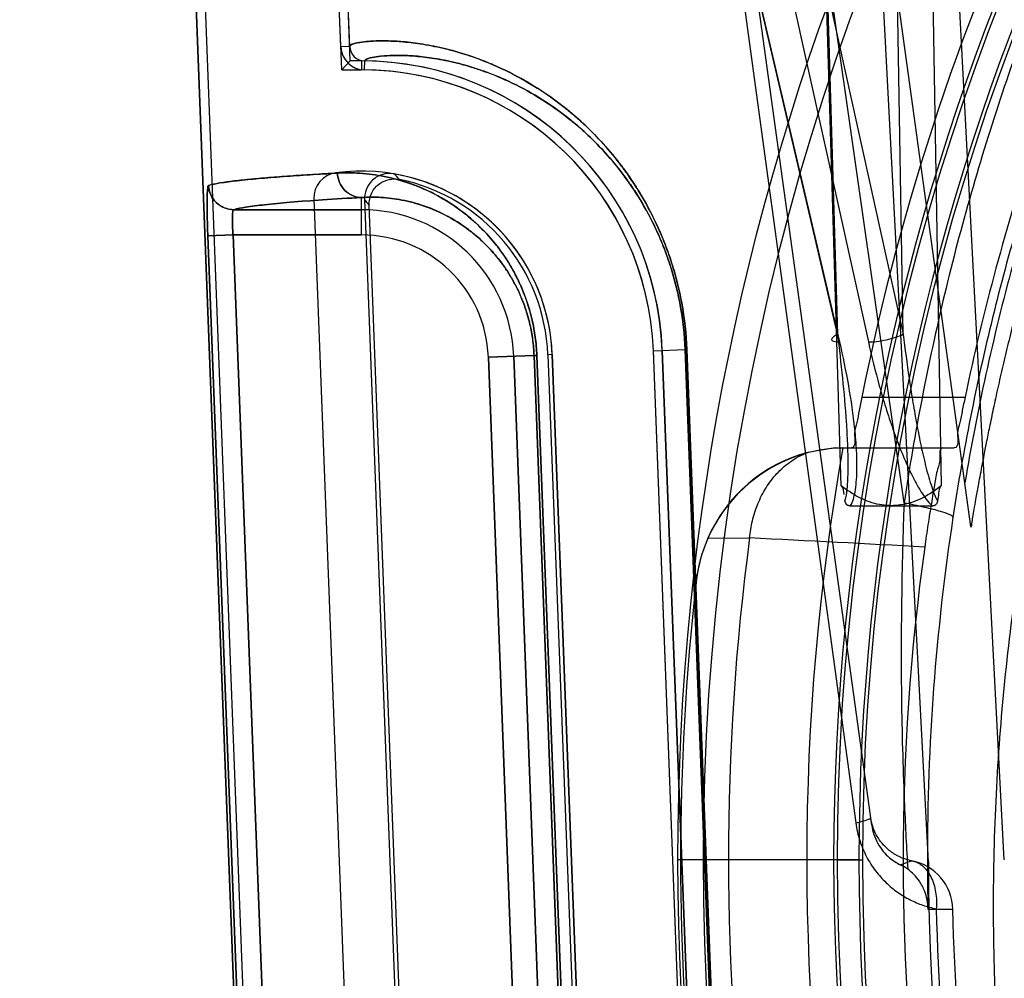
# Model space of a CAD drawing. Header units: millimetres. Extents: x 0 to 297, y 0 to 210.
# Tile 456 of 499: x 242.116 to 242.252, y 159.595 to 159.728. Entities that reach past the tile are written whole.
import ezdxf

# ---------------------------------------------------------------- set-up
doc = ezdxf.new("R2010")
doc.units = ezdxf.units.MM
doc.header["$LTSCALE"] = 16.335
doc.layers.get('0').update_dxf_attribs({"linetype": 'CONTINUOUS'})
for name, color, linetype in [('AXES_REF', 7, 'CONTINUOUS'), ('INTFCLR_1', 7, 'CONTINUOUS'), ('INTFCLR_144815', 7, 'CONTINUOUS'), ('INTFCLR_72935', 7, 'CONTINUOUS')]:
    doc.layers.add(name, color=color, linetype=linetype)

msp = doc.modelspace()

# ---------------------------------------------------------------- linework, layer by layer
at = {"color": 7, "linetype": 'Continuous'}
for radius in [6.787079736, 6.7865, 6.743039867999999]:
    msp.add_circle((241.4889109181, 154.7114647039), radius, dxfattribs=at)
for radius, start, end in [(6.72, 278.2771290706, 261.7228709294), (6.874, 113.0826918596, 346.8308908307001)]:
    msp.add_arc((241.4889109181, 154.7114647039), radius, start, end, dxfattribs=at)
at = {"layer": 'AXES_REF', "color": 9, "linetype": 'Continuous'}
msp.add_arc((241.4889109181, 154.7114647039), 6.191158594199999, 94.4118118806, 85.5881881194, dxfattribs=at)
at = {"layer": 'INTFCLR_1', "color": 6, "linetype": 'Continuous'}
for p, q in [((242.1603044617, 159.723958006), (242.1504300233, 159.9824114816)), ((242.1615378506, 159.7240051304), (242.1516626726, 159.9824779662)), ((242.1306904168, 159.9813507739), (242.1670202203, 159.0304547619)), ((242.1319230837, 159.9814167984), (242.1682545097, 159.0304783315)), ((242.1565739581, 159.7029082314), (242.1647329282, 159.4893554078)), ((242.1895581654, 159.6813587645), (242.1959767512, 159.5133587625)), ((242.2099665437, 159.513893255), (242.2035479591, 159.681893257)), ((242.2112008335, 159.5139168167), (242.2047822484, 159.6819168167))]:
    msp.add_line(p, q, dxfattribs=at)
at = {"layer": 'INTFCLR_1', "color": 9, "linetype": 'Continuous'}
for p, q in [((242.1615378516, 159.7240051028), (242.1603044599, 159.723958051)), ((242.1636010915, 159.7207508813), (242.1636142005, 159.7219851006)), ((242.1631750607, 159.6979113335), (242.1631750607, 159.7031057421)), ((242.1631750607, 159.7014108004), (242.1454829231, 159.7014108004)), ((242.1419031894, 159.6977777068), (242.1453974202, 159.6979113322)), ((242.1419031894, 159.6977777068), (242.1496710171, 159.4946565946)), ((242.1453974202, 159.6979113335), (242.1631750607, 159.6979113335)), ((242.1453974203, 159.6979113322), (242.1531651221, 159.4947902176)), ((242.2035479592, 159.6818932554), (242.2079382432, 159.68206099)), ((242.2079382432, 159.68206099), (242.2143280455, 159.5140598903)), ((242.2079382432, 159.68206099), (242.2081802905, 159.6820609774)), ((242.2145740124, 159.5140598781), (242.2081802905, 159.6820609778)), ((242.1807228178, 159.6810212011), (242.1870370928, 159.6812624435)), ((242.1871414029, 159.5130212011), (242.1807228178, 159.6810212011)), ((242.1906383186, 159.5131548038), (242.1842197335, 159.6811548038)), ((242.1870370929, 159.6812624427), (242.1934275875, 159.5132613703)), ((242.187421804, 159.6812624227), (242.1870370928, 159.6812624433)), ((242.1938182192, 159.5132613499), (242.1874218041, 159.6812624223))]:
    msp.add_line(p, q, dxfattribs=at)
at = {"layer": 'INTFCLR_1', "color": 6, "linetype": 'Continuous'}
for centre, radius, start, end in [((242.163636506, 159.724085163), 0.0033344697, 182.185453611, 269.3914573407), ((242.163636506, 159.724085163), 0.0021001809, 182.1846802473, 269.3914656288), ((242.1631750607, 159.6803507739), 0.0416366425, 2.1879705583, 89.39575729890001), ((242.1631750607, 159.6803507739), 0.0404023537, 2.1879728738, 89.39582255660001), ((242.1600714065, 159.7030418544), 0.0035, 97.78850620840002, 182.1879698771), ((242.1631750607, 159.6803507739), 0.0264023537, 2.1879704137, 97.78850629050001)]:
    msp.add_arc(centre, radius, start, end, dxfattribs=at)
at = {"layer": 'INTFCLR_1', "color": 9, "linetype": 'Continuous'}
for radius, start, end in [(0.0210600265, 2.1879705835, 89.99999998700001), (0.0175605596, 2.1879702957, 89.99999993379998)]:
    msp.add_arc((242.1631750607, 159.6803507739), radius, start, end, dxfattribs=at)
for points, knots in [([(242.6837281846, 159.8825744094), (242.6814724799, 159.8836726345), (242.6769168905, 159.8858203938), (242.6676754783, 159.8898961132), (242.6511399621, 159.8964507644), (242.6316023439, 159.9025131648), (242.614089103, 159.9064965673), (242.6051706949, 159.9081617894), (242.600018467, 159.9090191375), (242.5871179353, 159.9109913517), (242.565022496, 159.9130421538), (242.5389148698, 159.9127129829), (242.522036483, 159.9111657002), (242.5142437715, 159.9101915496), (242.5090545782, 159.9094730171), (242.4950060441, 159.9072438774), (242.4724698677, 159.9021481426), (242.4506577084, 159.8947930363), (242.4377546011, 159.8895081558), (242.4331130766, 159.8875033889), (242.4262432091, 159.8844325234), (242.4117897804, 159.8774211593), (242.3906153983, 159.8651419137), (242.370889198, 159.8509934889), (242.3588601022, 159.8409913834), (242.3534639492, 159.8362274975), (242.3499104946, 159.8330147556), (242.3403925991, 159.82409838), (242.3257614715, 159.8086951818), (242.3082674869, 159.7864970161), (242.2954321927, 159.7667263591), (242.2873841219, 159.7522365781), (242.2830280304, 159.7437097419), (242.2767293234, 159.7306373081), (242.2683413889, 159.7102580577), (242.2611346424, 159.6866261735), (242.2575205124, 159.6707686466), (242.2560474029, 159.6632535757), (242.2551147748, 159.6581626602), (242.252794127, 159.6440124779), (242.2509583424, 159.6257197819), (242.2505048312, 159.6072900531), (242.2506311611, 159.597965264), (242.2508071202, 159.59260188), (242.2514141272, 159.5793143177), (242.2531846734, 159.5621629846), (242.2564727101, 159.5439745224), (242.25844324, 159.5350157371), (242.2596626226, 159.5299299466), (242.2615698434, 159.5223930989), (242.2647465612, 159.5112989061), (242.2712461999, 159.4921982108), (242.2790251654, 159.4738105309), (242.2869007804, 159.4583829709), (242.2916740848, 159.4498024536), (242.2990481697, 159.4372566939), (242.311124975, 159.4192214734), (242.3293721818, 159.3968286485), (242.3445702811, 159.3813967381), (242.3553251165, 159.3717001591), (242.3626961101, 159.3653675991), (242.3760320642, 159.354719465), (242.3963310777, 159.340790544), (242.4136392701, 159.3312626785), (242.4225820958, 159.3269042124)], [0, 0, 0, 0, 0.0078493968, 0.0157556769, 0.0315973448, 0.06348082, 0.0796255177, 0.0877696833, 0.09186257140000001, 0.09596636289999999, 0.128600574, 0.1611442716, 0.177500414, 0.1816059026, 0.1857145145, 0.1938901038, 0.2261064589, 0.2578609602, 0.2657731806, 0.2697286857, 0.2736790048, 0.2893160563, 0.3199691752, 0.350131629, 0.3651446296, 0.3688979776, 0.3726519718, 0.3801321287, 0.4097003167, 0.4390100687, 0.4684423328, 0.4833358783, 0.4908515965, 0.498396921, 0.52873346, 0.5596898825, 0.5755734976, 0.5795998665, 0.5836492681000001, 0.5917658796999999, 0.6244614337, 0.6410489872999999, 0.6494251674, 0.6536350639, 0.6578378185, 0.6910418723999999, 0.7074624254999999, 0.7156483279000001, 0.7197377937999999, 0.7238248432, 0.7399718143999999, 0.7558251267, 0.7869322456, 0.802323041, 0.8100025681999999, 0.8176490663, 0.8478512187, 0.8777971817, 0.9079026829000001, 0.9155006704, 0.9231007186, 0.93830313, 0.9688745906, 1, 1, 1, 1]), ([(242.2081802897, 159.6820609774), (242.2080983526, 159.684213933), (242.2078032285, 159.6868916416), (242.2071714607, 159.6900236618), (242.2067015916, 159.6919982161), (242.2061469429, 159.6939008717), (242.2055159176, 159.6957284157), (242.204862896, 159.6974429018), (242.2036750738, 159.7001825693), (242.2021228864, 159.7030711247), (242.200444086, 159.7056749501), (242.1988167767, 159.7079458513), (242.1967488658, 159.7104511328), (242.1942099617, 159.7130433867), (242.1910188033, 159.7158324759), (242.187171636, 159.7185540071), (242.1833269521, 159.7206159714), (242.1804642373, 159.7218539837), (242.1779288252, 159.7228002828), (242.175511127, 159.7235156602), (242.1732276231, 159.7240281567), (242.1712541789, 159.7243869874), (242.1690608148, 159.7246604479), (242.1667463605, 159.7247832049), (242.1645639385, 159.7247548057), (242.1628671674, 159.7245659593), (242.1618545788, 159.7243146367), (242.1615341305, 159.7241020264), (242.1615378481, 159.7240051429)], [0, 0, 0, 0, 0.09145445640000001, 0.1138036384, 0.1356225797, 0.1775934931, 0.1978577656, 0.2176815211, 0.2554568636, 0.3245480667, 0.3565511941, 0.3869221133, 0.443096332, 0.4942467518, 0.5407728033, 0.6228600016, 0.6936556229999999, 0.7255371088, 0.7551980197, 0.8084927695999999, 0.8323850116, 0.8545194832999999, 0.8936035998, 0.9261879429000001, 0.9525909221, 0.9869380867, 0.995884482, 1, 1, 1, 1]), ([(242.2079382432, 159.68206099), (242.2078600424, 159.6841174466), (242.2075789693, 159.6866750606), (242.2069774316, 159.6896668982), (242.2065301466, 159.691552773), (242.2060022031, 159.6933699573), (242.2054015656, 159.6951153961), (242.2047800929, 159.6967525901), (242.2036498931, 159.6993682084), (242.2021729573, 159.7021260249), (242.2005754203, 159.7046118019), (242.1990274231, 159.7067787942), (242.1970605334, 159.7091688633), (242.1946456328, 159.7116412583), (242.1916114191, 159.7142995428), (242.1879541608, 159.7168915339), (242.1842989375, 159.7188530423), (242.1815781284, 159.7200285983), (242.1791695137, 159.7209255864), (242.1768729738, 159.7216018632), (242.1747042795, 159.722084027), (242.1728307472, 159.7224199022), (242.1707486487, 159.7226727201), (242.1685529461, 159.722779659), (242.1664800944, 159.7227406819), (242.1648760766, 159.722548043), (242.1639066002, 159.7222937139), (242.1636103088, 159.7220796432), (242.1636141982, 159.7219851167)], [0, 0, 0, 0, 0.0917406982, 0.1141566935, 0.136039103, 0.1781262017, 0.1984432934, 0.2183163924, 0.2561787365, 0.3254018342, 0.3574526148, 0.3878602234, 0.4440791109, 0.4952427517, 0.5417573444, 0.6237687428, 0.6944433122, 0.7262543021, 0.7558410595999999, 0.8089827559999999, 0.8327989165, 0.8548590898, 0.8938039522, 0.926266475, 0.9525704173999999, 0.9868267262, 0.9957825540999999, 1, 1, 1, 1]), ([(242.187421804, 159.6812624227), (242.1873899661, 159.6820986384), (242.1872480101, 159.6837465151), (242.1868130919, 159.6861308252), (242.1861953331, 159.6883544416), (242.1854424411, 159.6903778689), (242.1845942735, 159.6922008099), (242.1836815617, 159.6938362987), (242.1827247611, 159.6953035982), (242.1814499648, 159.6970076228), (242.1792599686, 159.6994540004), (242.1765289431, 159.7016823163), (242.1731982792, 159.703685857), (242.1700845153, 159.7050719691), (242.1664474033, 159.7060703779), (242.1630526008, 159.7065181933), (242.1608746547, 159.7065294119), (242.1598362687, 159.706471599)], [0, 0, 0, 0, 0.0604010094, 0.1191662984, 0.1746963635, 0.22676049, 0.2748219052, 0.3196795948, 0.361833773, 0.4011631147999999, 0.473188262, 0.5983862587, 0.6535955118, 0.7535269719, 0.8432414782, 0.9249341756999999, 1, 1, 1, 1]), ([(242.1598362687, 159.706471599), (242.1598691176, 159.7056071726), (242.1605806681, 159.7038572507), (242.1623363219, 159.7031043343), (242.1631750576, 159.7030994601)], [0, 0, 0, 0, 0.5077181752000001, 1, 1, 1, 1]), ([(242.1419913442, 159.7047766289), (242.1419366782, 159.7047606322), (242.1419052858, 159.7045108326), (242.1418455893, 159.7041490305), (242.1418215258, 159.7034756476), (242.1418048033, 159.7027187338), (242.1418045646, 159.7018774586), (242.1418163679, 159.7006927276), (242.1418489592, 159.699314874), (242.1418859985, 159.6982272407), (242.1419031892, 159.6977777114)], [0, 0, 0, 0, 0.0243362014, 0.083680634, 0.1766809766, 0.3011668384, 0.4113712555, 0.53498631, 0.8077929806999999, 1, 1, 1, 1]), ([(242.1454829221, 159.7014139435), (242.1448342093, 159.7014149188), (242.1436941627, 159.7017497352), (242.142396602, 159.702998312), (242.1420191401, 159.7041265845), (242.1419913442, 159.7047766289)], [0, 0, 0, 0, 0.3677585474, 0.6311502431, 1, 1, 1, 1]), ([(242.1454829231, 159.7014108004), (242.146020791, 159.7015695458), (242.1474384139, 159.7018211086), (242.1500387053, 159.7021490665), (242.1535855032, 159.7024753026), (242.1580680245, 159.7028051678), (242.1613693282, 159.7030043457), (242.1631750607, 159.7031057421)], [0, 0, 0, 0, 0.0945749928, 0.2419709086, 0.4422842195, 0.6949987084, 1, 1, 1, 1]), ([(242.1870370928, 159.6812624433), (242.1870093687, 159.6819917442), (242.1868859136, 159.6834287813), (242.1865078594, 159.6855078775), (242.1859710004, 159.6874463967), (242.1853168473, 159.6892097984), (242.1845800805, 159.6907977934), (242.1837874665, 159.6922217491), (242.18295675, 159.6934985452), (242.1818508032, 159.6949797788), (242.1804302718, 159.696568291), (242.1786633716, 159.69815558), (242.1769127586, 159.6994376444), (242.1747013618, 159.7007641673), (242.1720097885, 159.7019545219), (242.1688689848, 159.7028007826), (242.1659425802, 159.7031723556), (242.164067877, 159.7031573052), (242.1631750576, 159.7030994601)], [0, 0, 0, 0, 0.06076861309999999, 0.1198784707, 0.1757127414, 0.2280356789, 0.2763077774, 0.3213336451, 0.3636179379, 0.4030422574, 0.4751700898, 0.540631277, 0.6004666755, 0.6555552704, 0.7551204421, 0.8443563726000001, 0.9255041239, 1, 1, 1, 1]), ([(242.1454829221, 159.7014139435), (242.1453793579, 159.7013986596), (242.1453354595, 159.7009042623), (242.1452806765, 159.7002833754), (242.1453170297, 159.6991535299), (242.1453636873, 159.6983523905), (242.1453974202, 159.6979113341)], [0, 0, 0, 0, 0.0888639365, 0.3052811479, 0.6245104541, 1, 1, 1, 1])]:
    msp.add_open_spline(points, degree=3, knots=knots, dxfattribs=at)
at = {"layer": 'INTFCLR_1', "color": 6, "linetype": 'Continuous'}
msp.add_open_spline([(242.1598359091, 159.7064715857), (242.1587084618, 159.7064087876), (242.15653182, 159.7062816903), (242.1533654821, 159.7060745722), (242.1504219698, 159.7058553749), (242.1477444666, 159.7056215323), (242.1454151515, 159.7053754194), (242.1435343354, 159.7051153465), (242.1424385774, 159.7049074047), (242.1419917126, 159.704776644)], degree=3, knots=[0, 0, 0, 0, 0.1888198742, 0.3645867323, 0.5305926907, 0.6823681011, 0.814025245, 0.9221434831, 1, 1, 1, 1], dxfattribs=at)
at = {"layer": 'INTFCLR_144815', "color": 9, "linetype": 'Continuous'}
for p, q in [((242.2382332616, 159.660842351), (242.1112919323, 160.5483959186)), ((242.2337656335, 159.6162597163), (242.1701280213, 160.0774146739)), ((242.2293395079, 159.6831127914), (242.1615717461, 159.973071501)), ((242.1692343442, 159.973071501), (242.2333008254, 159.6831127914)), ((242.229044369, 159.6841890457), (242.1617796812, 159.9719952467)), ((242.1745340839, 159.9719952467), (242.2381249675, 159.6841890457)), ((242.2295554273, 159.6632201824), (242.2203827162, 159.9687090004)), ((242.220492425, 159.968617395), (242.229044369, 159.6841890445)), ((242.2381249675, 159.6841890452), (242.2332037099, 159.9686173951)), ((242.2380829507, 159.9687090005), (242.2433823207, 159.6632201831)), ((242.1843630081, 159.9626659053), (242.2315486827, 159.6165900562)), ((242.2474881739, 159.6575858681), (242.2055540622, 159.9614647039)), ((242.2323878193, 159.6754795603), (242.2466767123, 159.6754795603)), ((242.228687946, 159.6684795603), (242.2451731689, 159.6684795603)), ((242.2110933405, 159.6559775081), (242.2168636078, 159.6560036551)), ((242.2094475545, 159.6498200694), (242.2094527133, 159.649866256)), ((242.237716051, 159.6107900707), (242.239276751, 159.6113459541)), ((242.2449902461, 159.6046201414), (242.2415501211, 159.6046184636)), ((242.242690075, 159.6047090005), (242.2449902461, 159.6046201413))]:
    msp.add_line(p, q, dxfattribs=at)
at = {"layer": 'INTFCLR_144815', "color": 6, "linetype": 'Continuous'}
for p, q in [((242.2416067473, 159.6111873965), (242.2159124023, 160.1014647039)), ((242.2521066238, 159.6114647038), (242.228620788, 160.0596011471)), ((242.2286879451, 159.6684795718), (242.2249173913, 159.6678423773)), ((242.2308425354, 159.6604647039), (242.2420951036, 159.6604647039)), ((242.210438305, 159.6114647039), (242.2069383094, 159.6114647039)), ((242.2104382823, 159.6114647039), (242.2069383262, 159.6114647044)), ((242.2289757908, 159.6114647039), (242.2104383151, 159.6114647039)), ((242.2319865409, 159.6114647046), (242.2284870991, 159.6114647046)), ((242.2289758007, 159.6114647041), (242.23247528, 159.6114647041))]:
    msp.add_line(p, q, dxfattribs=at)
for points in [[(242.2300374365, 159.6611339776), (242.2300379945, 159.6611285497), (242.2300386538, 159.6611229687), (242.2300394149, 159.6611172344), (242.2300402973, 159.6611113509), (242.2300412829, 159.6611053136)], [(242.2300433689, 159.6610927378), (242.2300444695, 159.6610861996), (242.2300456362, 159.6610794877), (242.2300468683, 159.6610726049), (242.2300481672, 159.6610655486), (242.2300495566, 159.6610583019), (242.2300510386, 159.6610508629), (242.2300526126, 159.6610432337), (242.2300542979, 159.661035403), (242.2300560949, 159.6610273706), (242.2300580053, 159.6610191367), (242.2300600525, 159.6610106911), (242.2300622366, 159.661002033), (242.2300645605, 159.6609931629), (242.2300670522, 159.6609840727), (242.2300697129, 159.6609747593), (242.2300725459, 159.6609652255), (242.2300755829, 159.6609554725), (242.2300788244, 159.6609455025), (242.2300822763, 159.6609353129), (242.2300859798, 159.6609248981), (242.2300899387, 159.6609142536), (242.2300941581, 159.6609033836), (242.2300986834, 159.6608922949), (242.2301035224, 159.6608809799), (242.2301086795, 159.6608694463), (242.2301141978, 159.6608577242), (242.2301200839, 159.6608458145), (242.2301263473, 159.6608337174), (242.2301330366, 159.6608214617), (242.2301401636, 159.6608090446), (242.2301477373, 159.6607964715), (242.230155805, 159.6607837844), (242.2301643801, 159.6607709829), (242.2301734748, 159.6607580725), (242.2301831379, 159.6607451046), (242.2301933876, 159.6607320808), (242.2302042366, 159.660719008), (242.2302157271, 159.6607059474), (242.2302278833, 159.6606929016), (242.2302407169, 159.6606798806), (242.2302542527, 159.6606669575), (242.2302685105, 159.6606541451), (242.2302835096, 159.660641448), (242.2302992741, 159.6606289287), (242.2303158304, 159.6606166), (242.2303331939, 159.6606044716), (242.2303513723, 159.6605926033), (242.2303703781, 159.6605810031), (242.2303902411, 159.66056969), (242.2304109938, 159.6605587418), (242.2304326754, 159.6605481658), (242.2304552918, 159.6605379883), (242.2304788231, 159.6605283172), (242.2305032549, 159.6605191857), (242.2305286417, 159.6605105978), (242.2305550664, 159.6605026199), (242.2305825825, 159.6604952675), (242.2306111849, 159.6604885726), (242.2306408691, 159.6604826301), (242.2306716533, 159.6604774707), (242.2307035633, 159.6604731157), (242.2307365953, 159.6604696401), (242.2307707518, 159.6604670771), (242.2308060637, 159.6604654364), (242.2308425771, 159.6604647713)], [(242.2420951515, 159.660464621), (242.2421381, 159.6604653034), (242.2421796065, 159.6604673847), (242.2422196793, 159.6604708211), (242.2422583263, 159.660475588), (242.2422955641, 159.6604816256), (242.2423314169, 159.6604888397), (242.24236591, 159.6604971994), (242.2423990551, 159.6605066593), (242.2424308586, 159.660517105), (242.2424613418, 159.6605285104), (242.2424905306, 159.6605408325), (242.2425184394, 159.6605539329), (242.2425450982, 159.6605677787), (242.2425705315, 159.6605823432), (242.2425947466, 159.6605974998), (242.2426177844, 159.6606132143), (242.2426396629, 159.6606294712), (242.2426603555, 159.6606461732), (242.2426798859, 159.6606633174), (242.2426982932, 159.6606808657), (242.2427155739, 159.6606986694), (242.2427317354, 159.6607167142), (242.2427468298, 159.6607349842), (242.2427609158, 159.6607533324), (242.2427740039, 159.6607717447), (242.2427861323, 159.6607902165), (242.2427973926, 159.6608086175), (242.2428077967, 159.6608269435), (242.2428173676, 159.6608451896), (242.2428262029, 159.6608632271), (242.2428343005, 159.6608810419), (242.2428416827, 159.6608986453), (242.2428484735, 159.6609159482), (242.2428546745, 159.6609329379), (242.2428602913, 159.6609496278), (242.2428654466, 159.6609659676), (242.2428701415, 159.6609819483), (242.2428743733, 159.660997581), (242.242878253, 159.6610128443), (242.2428817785, 159.6610277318), (242.2428849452, 159.6610422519), (242.2428878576, 159.6610564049), (242.2428905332, 159.6610701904), (242.2428929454, 159.6610836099), (242.2428951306, 159.6610966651), (242.2428970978, 159.6611093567), (242.2428988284, 159.6611216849), (242.2429003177, 159.6611336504)]]:
    msp.add_lwpolyline(points, dxfattribs=at)
at = {"layer": 'INTFCLR_144815', "color": 9, "linetype": 'Continuous'}
msp.add_circle((242.5531066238, 159.6114647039), 0.3461683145, dxfattribs=at)
for centre, radius, start, end in [((242.5531066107, 159.6115257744), 0.3426683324, 359.9897887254, 180.0102113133), ((242.5531066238, 159.6113047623), 0.3246195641, 0.0282300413, 179.971769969), ((242.5531066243, 159.6115024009), 0.3241308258, 359.9933364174, 180.0066635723), ((242.5531066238, 159.6113658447), 0.3211200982, 0.0176390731, 179.9823609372), ((242.5531066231, 159.6115634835), 0.3206313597, 359.9823484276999, 180.017651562), ((242.5527042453, 159.6120619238), 0.3112402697, 171.3564389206, 180.1099446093), ((242.5531066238, 159.6114647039), 0.3391800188, 172.4544928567, 187.5455071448), ((241.9624658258, 154.5233428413), 5.1389615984, 86.89196777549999, 87.1624852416), ((242.5531066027, 159.6114036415), 0.3426683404, 179.9897901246, 0.0102099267), ((242.5531066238, 159.6116246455), 0.3246195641, 180.0282300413, 359.971769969), ((242.5531066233, 159.6114270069), 0.3241308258, 179.9933364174, 0.0066635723), ((242.5531066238, 159.6115635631), 0.3211200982, 180.0176390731, 359.9823609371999), ((242.5531066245, 159.6113659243), 0.3206313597, 179.9823484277, 0.017651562), ((242.2379922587, 159.60446517), 0.0069996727, 1.2686150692, 79.4258332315), ((242.556657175, 159.6119972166), 0.315193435, 180.0968033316, 181.3414301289)]:
    msp.add_arc(centre, radius, start, end, dxfattribs=at)
at = {"layer": 'INTFCLR_144815', "color": 6, "linetype": 'Continuous'}
for centre, radius, start, end in [((242.5531066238, 159.6114647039), 0.3270450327, 154.2866429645, 168.7122120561), ((242.5531066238, 159.6114647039), 0.3130450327, 161.4792174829, 168.2003023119), ((242.2303121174, 159.6474931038), 0.0209938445, 91.50890089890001, 173.6351337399), ((242.5531066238, 159.6114647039), 0.3283354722, 170.0000000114, 189.9999999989), ((242.2303261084, 159.6475557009), 0.0209956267, 104.9286134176, 156.3519452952), ((242.2303726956, 159.6475256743), 0.0210505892, 156.3279439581, 173.6159011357), ((242.553106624, 159.6114647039), 0.3150000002, 172.1026397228, 187.8973602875), ((242.5531066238, 159.6114647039), 0.3457928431, 173.627751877, 186.3722481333), ((242.5531066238, 159.6114647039), 0.3115, 180.0510065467, 359.9489934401), ((242.2347004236, 159.6046003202), 0.006885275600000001, 54.0834248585, 64.0247980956)]:
    msp.add_arc(centre, radius, start, end, dxfattribs=at)
at = {"layer": 'INTFCLR_144815', "color": 9, "linetype": 'Continuous'}
for points, knots in [([(242.5531066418, 159.9385495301), (242.548168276, 159.9385494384), (242.540810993, 159.9383738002), (242.5310471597, 159.9377926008), (242.5166510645, 159.9365971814), (242.495305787, 159.9335676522), (242.4674695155, 159.9269571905), (242.4449477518, 159.9193834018), (242.4295913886, 159.9130251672), (242.4209165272, 159.9090817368), (242.4081086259, 159.9029040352), (242.3895405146, 159.8926202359), (242.3661841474, 159.8768161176), (242.3479863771, 159.8620102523), (242.3359460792, 159.8508221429), (242.3292481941, 159.8441743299), (242.3194322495, 159.8339939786), (242.3055613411, 159.8179385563), (242.2889563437, 159.7949616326), (242.2780020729, 159.776656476), (242.2713332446, 159.7640075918), (242.2670372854, 159.7554100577), (242.2600156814, 159.7401281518), (242.2514013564, 159.7176236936), (242.2433918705, 159.6896591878), (242.2396781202, 159.6705322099), (242.2382332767, 159.6608423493)], [0, 0, 0, 0, 0.0323899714, 0.0482450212, 0.0641481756, 0.1271321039, 0.1894167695, 0.2515535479, 0.2827426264, 0.2983963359, 0.3140475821, 0.3760051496, 0.4373985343, 0.4987868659, 0.5296594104, 0.5451698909, 0.5606765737, 0.6224102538, 0.6841298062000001, 0.7463992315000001, 0.762125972, 0.7779128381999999, 0.8094313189, 0.8724013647, 0.9357430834, 1, 1, 1, 1]), ([(242.8612143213, 159.6588373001), (242.8597979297, 159.6681382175), (242.8561445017, 159.6865439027), (242.8495508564, 159.7090247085), (242.8439222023, 159.7243467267), (242.8404218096, 159.7329750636), (242.8349389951, 159.7456723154), (242.8257370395, 159.7641270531), (242.8114198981, 159.7874802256), (242.7978681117, 159.8057931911), (242.7875593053, 159.817967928), (242.7814236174, 159.8247485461), (242.7720330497, 159.8346789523), (242.757156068, 159.8487817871), (242.7357057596, 159.8658183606), (242.7185004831, 159.8771706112), (242.7065769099, 159.8841227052), (242.6984899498, 159.8885991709), (242.68409288, 159.8959519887), (242.6627853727, 159.9050957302), (242.6429015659, 159.9115931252), (242.6293581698, 159.9151890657), (242.6202064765, 159.9173978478), (242.604107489, 159.9207061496), (242.5808466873, 159.9238580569), (242.5573928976, 159.9248925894), (242.5409490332, 159.9244983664), (242.5315151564, 159.9239490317), (242.5174269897, 159.9228044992), (242.4965420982, 159.9199050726), (242.469301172, 159.9135771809), (242.4472544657, 159.9063249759), (242.4322181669, 159.9002341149), (242.4237268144, 159.8964577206), (242.4111995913, 159.890546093), (242.3930402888, 159.8807079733), (242.370184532, 159.8655789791), (242.3523689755, 159.8513992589), (242.3405793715, 159.8406806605), (242.3340244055, 159.8343149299), (242.3244275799, 159.8245762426), (242.3108653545, 159.8092184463), (242.2946188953, 159.7872242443), (242.2838949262, 159.7696909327), (242.2773678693, 159.7575762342), (242.2731668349, 159.7493485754), (242.26630275, 159.7347294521), (242.2578790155, 159.7131955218), (242.2500447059, 159.6864284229), (242.2464119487, 159.6681138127), (242.2449989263, 159.6588372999)], [0, 0, 0, 0, 0.0318457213, 0.0634185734, 0.0791931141, 0.0870815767, 0.094933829, 0.1260061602, 0.1567815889, 0.1875451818, 0.2030139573, 0.210765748, 0.2184960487, 0.2492749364, 0.2800521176, 0.3111084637, 0.3189436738, 0.3267698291, 0.3423932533, 0.3736478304, 0.40514581, 0.4130942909, 0.4210773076, 0.4370099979, 0.4687094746, 0.5004174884, 0.5163608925, 0.5243692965, 0.5324013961, 0.5642032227, 0.5956284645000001, 0.6269453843, 0.6426486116, 0.6505262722, 0.6583992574, 0.6895346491, 0.72033006, 0.7510658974, 0.7665005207, 0.7742492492, 0.7819920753, 0.8127794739, 0.8435012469, 0.8744409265, 0.8822471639, 0.8900796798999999, 0.905708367, 0.9368993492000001, 0.9682376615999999, 1, 1, 1, 1]), ([(242.2290443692, 159.6841890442), (242.2287012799, 159.6840208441), (242.2275750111, 159.6832543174), (242.2289456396, 159.6831085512), (242.2293395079, 159.6831127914)], [0, 0, 0, 0, 0.4924034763, 1, 1, 1, 1]), ([(242.2300374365, 159.6611339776), (242.2302419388, 159.6616528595), (242.2303957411, 159.6628682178), (242.2304932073, 159.6645397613), (242.2305123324, 159.6666429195), (242.2304487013, 159.6690950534), (242.230226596, 159.6730868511), (242.2297847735, 159.678129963), (242.2293102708, 159.6821650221), (242.2290443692, 159.6841890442)], [0, 0, 0, 0, 0.07224385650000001, 0.1560258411, 0.217793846, 0.3443796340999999, 0.4738019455, 0.7355703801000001, 1, 1, 1, 1]), ([(242.2333008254, 159.6831127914), (242.2336686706, 159.6831088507), (242.2345007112, 159.6831714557), (242.2357768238, 159.683395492), (242.2370233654, 159.6837338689), (242.2377978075, 159.6840296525), (242.2381249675, 159.6841890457)], [0, 0, 0, 0, 0.2218798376, 0.5016588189, 0.7804986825, 1, 1, 1, 1]), ([(242.2381249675, 159.6841890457), (242.2383661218, 159.6821558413), (242.238769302, 159.679110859), (242.2393971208, 159.6750704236), (242.2399175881, 159.6720637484), (242.2404960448, 159.6690910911), (242.2410448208, 159.6666471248), (242.2415401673, 159.6647311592), (242.242053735, 159.6630384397), (242.2424674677, 159.6618036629), (242.2429003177, 159.6611336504)], [0, 0, 0, 0, 0.2600491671, 0.3900523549, 0.5193179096, 0.6475945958, 0.7746255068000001, 0.8374976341, 0.8986873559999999, 1, 1, 1, 1]), ([(242.2308425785, 159.6604647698), (242.2311721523, 159.6610346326), (242.2314522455, 159.6621520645), (242.2316503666, 159.6637316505), (242.2317463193, 159.6656453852), (242.2316920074, 159.6680920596), (242.2313671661, 159.672074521), (242.2306346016, 159.6771062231), (242.2298059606, 159.6811068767), (242.2293394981, 159.6831127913)], [0, 0, 0, 0, 0.0860395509, 0.1466243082, 0.2088208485, 0.3360323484, 0.4662794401, 0.7308335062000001, 1, 1, 1, 1]), ([(242.2333008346, 159.6831127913), (242.2337499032, 159.6810803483), (242.2345068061, 159.6780399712), (242.2356900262, 159.6740275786), (242.2366802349, 159.6710305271), (242.237789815, 159.6680632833), (242.2388436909, 159.6656294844), (242.2398042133, 159.6637273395), (242.2407391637, 159.6621153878), (242.2415223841, 159.661019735), (242.2420951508, 159.6604646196)], [0, 0, 0, 0, 0.2549595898, 0.3835301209, 0.5123481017, 0.6415063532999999, 0.7714493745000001, 0.8370297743, 0.9022977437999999, 1, 1, 1, 1]), ([(242.216863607, 159.6560036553), (242.2169354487, 159.6567971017), (242.217196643, 159.6584043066), (242.2179486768, 159.6607516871), (242.2190808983, 159.662971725), (242.2205668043, 159.6649347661), (242.2224824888, 159.6666576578), (242.2240305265, 159.6675072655), (242.2249173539, 159.6678422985)], [0, 0, 0, 0, 0.1587862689, 0.3232324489, 0.4893702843, 0.6531213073, 0.8110563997, 1, 1, 1, 1]), ([(242.2382333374, 159.6608423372), (242.2378902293, 159.6515586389), (242.2376843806, 159.6375886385), (242.2381844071, 159.620699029), (242.2385661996, 159.6131031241), (242.2387388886, 159.6101760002)], [0, 0, 0, 0, 0.5498636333, 0.8264465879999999, 1, 1, 1, 1]), ([(242.2449989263, 159.6588372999), (242.2450594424, 159.6589922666), (242.2441882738, 159.6593815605), (242.2434591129, 159.6596192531), (242.2422033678, 159.6599645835), (242.2405415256, 159.6603663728), (242.2391806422, 159.6606540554), (242.2382332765, 159.6608423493)], [0, 0, 0, 0, 0.0700793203, 0.2702339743, 0.4183258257, 0.5931241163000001, 1, 1, 1, 1]), ([(242.2315486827, 159.6165900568), (242.2318442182, 159.6166553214), (242.2324852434, 159.6167981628), (242.2330502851, 159.6169999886), (242.2336380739, 159.6171840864), (242.2336217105, 159.6173026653)], [0, 0, 0, 0, 0.4101548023, 0.8377808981, 1, 1, 1, 1]), ([(242.2315486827, 159.6165900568), (242.2316623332, 159.6157558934), (242.2319433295, 159.6145251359), (242.2325221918, 159.6129746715), (242.2331993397, 159.6115466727), (242.234029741, 159.6102433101), (242.2349813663, 159.6090875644), (242.2359685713, 159.6080631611), (242.2372994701, 159.6069624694), (242.2390229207, 159.6059210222), (242.2408239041, 159.6051584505), (242.2420664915, 159.6048306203), (242.242690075, 159.6047090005)], [0, 0, 0, 0, 0.1453641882, 0.2164692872, 0.2855073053, 0.4179742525, 0.4819063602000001, 0.5437967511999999, 0.6634088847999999, 0.7789183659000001, 0.8902982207, 1, 1, 1, 1]), ([(242.2392767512, 159.6113459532), (242.2389597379, 159.6114069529), (242.2381674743, 159.6116201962), (242.2369465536, 159.6121877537), (242.2358331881, 159.613023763), (242.234980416, 159.6139733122), (242.2343527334, 159.6149533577), (242.2338713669, 159.6160735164), (242.2336793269, 159.6168851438), (242.2336217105, 159.6173026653)], [0, 0, 0, 0, 0.1106671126, 0.2802485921, 0.4583544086, 0.5838679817, 0.715987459, 0.8555154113, 1, 1, 1, 1]), ([(242.2392767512, 159.6113459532), (242.2398029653, 159.6112497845), (242.2409145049, 159.6107066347), (242.2420857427, 159.6091104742), (242.2427098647, 159.6070099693), (242.2427503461, 159.6054775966), (242.242690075, 159.6047090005)], [0, 0, 0, 0, 0.1984692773, 0.4371861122, 0.7139604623, 1, 1, 1, 1]), ([(242.242690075, 159.6047090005), (242.2429167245, 159.5946809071), (242.2442933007, 159.5747607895), (242.249079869, 159.5453098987), (242.2546454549, 159.5237466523), (242.2591523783, 159.5096697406), (242.262342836, 159.500437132), (242.2683990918, 159.4846730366), (242.2784822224, 159.462923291), (242.2892267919, 159.4443083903), (242.2970325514, 159.4323915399), (242.3023778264, 159.4246099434), (242.3121191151, 159.4114033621), (242.3272450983, 159.393521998), (242.343909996, 159.3770533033), (242.3563461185, 159.3663245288), (242.3636916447, 159.3604074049), (242.3748969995, 159.3518013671), (242.3924386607, 159.3398396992), (242.4172999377, 159.3260368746), (242.4391706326, 159.3164238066), (242.4550580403, 159.3107395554), (242.4643593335, 159.3077849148), (242.4784700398, 159.3036700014), (242.5000872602, 159.2987589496), (242.5196475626, 159.2962682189), (242.5295014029, 159.2955032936)], [0, 0, 0, 0, 0.065112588, 0.129394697, 0.1934385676, 0.2094427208, 0.2253383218, 0.256842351, 0.3190311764, 0.3807412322, 0.3961553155, 0.411501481, 0.442018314, 0.5026504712, 0.5633236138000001, 0.5938905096, 0.609235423, 0.6245466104, 0.6856021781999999, 0.7468424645, 0.8088893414, 0.8404348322, 0.8563390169, 0.8722339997, 0.9358427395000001, 1, 1, 1, 1]), ([(242.5296647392, 159.3022379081), (242.5198808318, 159.302988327), (242.5004618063, 159.305419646), (242.47899236, 159.3102254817), (242.4649761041, 159.3142503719), (242.4557413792, 159.3171411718), (242.4399714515, 159.3226982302), (242.4182628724, 159.3320978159), (242.3935803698, 159.345596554), (242.3761549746, 159.3572976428), (242.3650273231, 159.3657213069), (242.3577356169, 159.3715059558), (242.3453987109, 159.3819948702), (242.3288622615, 159.3980941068), (242.3138448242, 159.4155872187), (242.3041742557, 159.4285092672), (242.2988683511, 159.4361194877), (242.2911297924, 159.4477692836), (242.2804709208, 159.4659634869), (242.2704665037, 159.4872390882), (242.26445964, 159.5026604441), (242.261295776, 159.5116894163), (242.2568282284, 159.5254503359), (242.2513120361, 159.5465320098), (242.2465721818, 159.575332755), (242.2452127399, 159.5948142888), (242.2449902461, 159.6046201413)], [0, 0, 0, 0, 0.0646712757, 0.128756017, 0.144762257, 0.1607751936, 0.1925243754, 0.2549242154, 0.3164399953, 0.3776942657, 0.3930416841, 0.4084179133, 0.439031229, 0.4997315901, 0.5603068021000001, 0.5907642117, 0.6060722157, 0.6214442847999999, 0.6829352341, 0.7448362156, 0.7761705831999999, 0.791975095, 0.8078842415, 0.8715193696, 0.935356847, 1, 1, 1, 1])]:
    msp.add_open_spline(points, degree=3, knots=knots, dxfattribs=at)
at = {"layer": 'INTFCLR_144815', "color": 6, "linetype": 'Continuous'}
for points, knots in [([(242.5531066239, 159.9238706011), (242.5480766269, 159.9238706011), (242.5380247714, 159.9236254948), (242.5229740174, 159.922523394), (242.5079965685, 159.9206896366), (242.4930814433, 159.9181202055), (242.4782396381, 159.9148090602), (242.4634731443, 159.9107416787), (242.4488081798, 159.9059079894), (242.4342674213, 159.9002949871), (242.4203181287, 159.8940834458), (242.4075760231, 159.887648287), (242.3964892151, 159.8814283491), (242.38699088, 159.8756127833), (242.3787854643, 159.8702026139), (242.3716588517, 159.8651946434), (242.3654395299, 159.8605745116), (242.3599984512, 159.8563309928), (242.355223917, 159.8524443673), (242.3510191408, 159.8488889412), (242.3473163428, 159.8456503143), (242.3440548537, 159.8427108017), (242.3411751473, 159.8400452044), (242.3386163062, 159.8376194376), (242.336331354, 159.8354063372), (242.3342787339, 159.8333793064), (242.3324316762, 159.8315228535), (242.3306794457, 159.8297332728), (242.3288793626, 159.8278656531), (242.326883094, 159.8257581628), (242.324637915, 159.8233402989), (242.3221242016, 159.8205713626), (242.3193565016, 159.8174436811), (242.3165157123, 159.8141404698), (242.3136405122, 159.8106994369), (242.3107086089, 159.8070876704), (242.307526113, 159.8030402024), (242.3040270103, 159.7984270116), (242.3001630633, 159.7931194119), (242.2959129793, 159.7869986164), (242.2912596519, 159.7799203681), (242.2862125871, 159.7717398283), (242.2807722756, 159.7622407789), (242.2749609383, 159.7511572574), (242.2688909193, 159.738273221), (242.2629973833, 159.724012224), (242.2576711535, 159.7089937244), (242.2531564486, 159.6938740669), (242.2494555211, 159.678764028), (242.2475008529, 159.6686555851), (242.2466547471, 159.6636253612)], [0, 0, 0, 0, 0.0345251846, 0.0689826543, 0.1035440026, 0.138054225, 0.1728250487, 0.2078784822, 0.2431411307, 0.2787664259, 0.3148172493, 0.347905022, 0.3767116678, 0.4020494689, 0.4243335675, 0.4441618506, 0.4618276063, 0.4775066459, 0.4915200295, 0.5040819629, 0.5153003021, 0.5252839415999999, 0.5342179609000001, 0.5422336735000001, 0.5494847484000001, 0.5560515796, 0.5620342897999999, 0.5674595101, 0.5732424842, 0.5798382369, 0.5873840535, 0.5958895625, 0.6055067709, 0.6160496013, 0.6257925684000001, 0.6362843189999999, 0.6479789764, 0.6611317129, 0.67602449, 0.693037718, 0.7122740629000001, 0.7341600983, 0.7590040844, 0.7873951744, 0.8200362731, 0.8567275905, 0.8932629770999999, 0.9293648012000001, 0.9649882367, 1, 1, 1, 1]), ([(242.2474881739, 159.657585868), (242.2475392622, 159.6572156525), (242.2477512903, 159.6591469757), (242.2479423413, 159.659878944), (242.2482212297, 159.6615662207), (242.2484861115, 159.6630009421), (242.2487639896, 159.6645222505), (242.2490296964, 159.6659409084), (242.2493464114, 159.6675970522), (242.2497248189, 159.6695220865), (242.2501791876, 159.6717621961), (242.2507191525, 159.674329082), (242.2513442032, 159.67718199), (242.2520435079, 159.6802387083), (242.2528024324, 159.6834128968), (242.2533381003, 159.6855573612), (242.2536136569, 159.6866370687)], [0, 0, 0, 0, 0.037752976, 0.0819989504, 0.1283660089, 0.1936833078, 0.2351071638, 0.2834727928, 0.3397886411, 0.4053375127, 0.4816912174, 0.5706758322, 0.6703162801, 0.7767181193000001, 0.8874336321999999, 1, 1, 1, 1]), ([(242.2323878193, 159.6754795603), (242.2322662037, 159.674870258), (242.2320173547, 159.6737144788), (242.231749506, 159.6719769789), (242.2311938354, 159.6705255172), (242.2316373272, 159.6684795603), (242.2309456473, 159.6684795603)], [0, 0, 0, 0, 0.26078817, 0.502999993, 0.7096798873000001, 1, 1, 1, 1]), ([(242.2466767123, 159.6754795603), (242.2465493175, 159.6748697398), (242.2462896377, 159.6737131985), (242.2460064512, 159.6719748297), (242.2454377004, 159.6705237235), (242.2458653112, 159.6684795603), (242.2451731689, 159.6684795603)], [0, 0, 0, 0, 0.2610259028, 0.5033508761, 0.7099977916, 1, 1, 1, 1]), ([(242.2435543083, 159.6684795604), (242.2430905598, 159.6684795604), (242.2433518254, 159.6668058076), (242.2427613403, 159.6654316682), (242.242526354, 159.6636384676), (242.2422304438, 159.6620683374), (242.2420047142, 159.6607200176), (242.2417713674, 159.659298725), (242.2415398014, 159.657815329), (242.2413121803, 159.6562912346), (242.24116596, 159.6552630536), (242.2410941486, 159.6547453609)], [0, 0, 0, 0, 0.09966018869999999, 0.2181917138, 0.3758816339, 0.4670527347, 0.565111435, 0.6688194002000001, 0.7768260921, 0.8876818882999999, 1, 1, 1, 1]), ([(242.2429003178, 159.661133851), (242.2429466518, 159.6614942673), (242.2430967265, 159.6621535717), (242.2431066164, 159.6630003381), (242.2433822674, 159.6632201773)], [0, 0, 0, 0, 0.5075438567, 1, 1, 1, 1]), ([(242.2337656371, 159.61625969), (242.2338264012, 159.615819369), (242.2340377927, 159.6149376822), (242.2345765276, 159.61371402), (242.2353161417, 159.6126332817), (242.2363343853, 159.6116119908), (242.2371847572, 159.611048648), (242.237716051, 159.6107900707)], [0, 0, 0, 0, 0.1902005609, 0.3853731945, 0.5690912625, 0.7471617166, 1, 1, 1, 1]), ([(242.2415501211, 159.6046184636), (242.2415508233, 159.6050639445), (242.2414713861, 159.6059080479), (242.2410922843, 159.6072415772), (242.2402975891, 159.6087651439), (242.2393625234, 159.609725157), (242.2387393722, 159.6101765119)], [0, 0, 0, 0, 0.2072518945, 0.3915075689, 0.642032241, 1, 1, 1, 1])]:
    msp.add_open_spline(points, degree=3, knots=knots, dxfattribs=at)
at = {"layer": 'INTFCLR_144815', "color": 7, "linetype": 'Continuous'}
for points, knots in [([(242.2364688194, 159.6604647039), (242.2360282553, 159.6604641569), (242.2351320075, 159.660533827), (242.2337824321, 159.6608454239), (242.2324017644, 159.6613812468), (242.2309660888, 159.6621678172), (242.2300348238, 159.6628421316), (242.2295553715, 159.6632201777)], [0, 0, 0, 0, 0.1743111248, 0.3540445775, 0.546171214, 0.7584262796, 1, 1, 1, 1]), ([(242.2364688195, 159.6604647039), (242.2360283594, 159.6604641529), (242.2351322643, 159.6605338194), (242.2337828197, 159.6608453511), (242.2324021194, 159.6613811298), (242.2309662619, 159.6621676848), (242.230034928, 159.6628421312), (242.2295553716, 159.6632201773)], [0, 0, 0, 0, 0.1742703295, 0.3539854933, 0.5461169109, 0.7583934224, 1, 1, 1, 1]), ([(242.2433822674, 159.6632201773), (242.2429030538, 159.6628412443), (242.2419638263, 159.6621626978), (242.2405179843, 159.6613720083), (242.2391287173, 159.6608372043), (242.2377869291, 159.6605321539), (242.2369015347, 159.6604633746), (242.2364688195, 159.6604647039)], [0, 0, 0, 0, 0.2417173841, 0.4573383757, 0.6502232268, 0.8287934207, 1, 1, 1, 1])]:
    msp.add_open_spline(points, degree=3, knots=knots, dxfattribs=at)
at = {"layer": 'INTFCLR_144815', "color": 6, "linetype": 'Continuous'}
msp.add_open_spline([(242.2295553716, 159.6632201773), (242.229877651, 159.6629631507), (242.2298533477, 159.6624430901), (242.2299059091, 159.6620342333)], degree=3, dxfattribs=at)
at = {"layer": 'INTFCLR_72935', "color": 6, "linetype": 'Continuous'}
for p, q in [((242.1604269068, 159.7207531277), (242.1504303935, 159.9824017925)), ((242.1616149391, 159.7219874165), (242.1516626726, 159.9824779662)), ((242.1670202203, 159.0304547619), (242.1306904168, 159.9813507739)), ((242.1319243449, 159.9813837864), (242.1682549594, 159.0304665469)), ((242.1616149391, 159.7219874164), (242.1604269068, 159.7207531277)), ((242.1631750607, 159.7219874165), (242.1616149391, 159.7219874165)), ((242.1604269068, 159.7207531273), (242.1631750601, 159.7207531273)), ((242.1635831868, 159.7028003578), (242.1717134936, 159.4899977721)), ((242.1722961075, 159.4907896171), (242.1642245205, 159.7020552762)), ((242.188945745, 159.6813470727), (242.1953643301, 159.5133470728)), ((242.1959767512, 159.5133587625), (242.1895581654, 159.6813587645)), ((242.2099656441, 159.5139168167), (242.203547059, 159.6819168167)), ((242.2047822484, 159.6819168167), (242.2112008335, 159.5139168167))]:
    msp.add_line(p, q, dxfattribs=at)
at = {"layer": 'INTFCLR_72935', "color": 9, "linetype": 'Continuous'}
for p, q in [((242.1631750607, 159.7219874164), (242.1631750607, 159.7207531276)), ((242.1631750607, 159.6979113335), (242.1631750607, 159.7031057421)), ((242.1454829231, 159.7014108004), (242.1631750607, 159.7014108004)), ((242.1453974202, 159.6979113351), (242.1419031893, 159.6977777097)), ((242.1496710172, 159.4946565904), (242.1419031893, 159.6977777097)), ((242.1531651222, 159.4947902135), (242.1453974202, 159.6979113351)), ((242.1631750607, 159.6979113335), (242.1453974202, 159.6979113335)), ((242.2035479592, 159.6818932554), (242.2079382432, 159.68206099)), ((242.2079382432, 159.6820609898), (242.2081802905, 159.6820609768)), ((242.2143280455, 159.5140598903), (242.2079382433, 159.6820609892)), ((242.2081802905, 159.682060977), (242.2145740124, 159.5140598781)), ((242.1870370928, 159.6812624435), (242.1807228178, 159.6810212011)), ((242.1807228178, 159.6810212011), (242.1871414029, 159.5130212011)), ((242.1842197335, 159.6811548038), (242.1906383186, 159.5131548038)), ((242.1934275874, 159.513261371), (242.1870370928, 159.6812624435)), ((242.1870370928, 159.6812624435), (242.187421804, 159.6812624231)), ((242.187421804, 159.6812624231), (242.1938182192, 159.5132613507)), ((242.1895581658, 159.6813587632), (242.1889461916, 159.6813353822))]:
    msp.add_line(p, q, dxfattribs=at)
at = {"layer": 'INTFCLR_72935', "color": 6, "linetype": 'Continuous'}
for radius, start, end in [(0.0416366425, 2.187970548, 90.00000000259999), (0.0404023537, 2.1879728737, 90.00000080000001), (0.0264023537, 2.1879732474, 80.220805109), (0.025789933, 2.1879704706, 78.27170916)]:
    msp.add_arc((242.1631750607, 159.6803507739), radius, start, end, dxfattribs=at)
at = {"layer": 'INTFCLR_72935', "color": 9, "linetype": 'Continuous'}
for centre, radius, start, end in [((242.1201254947, 159.6586572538), 0.06734941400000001, 44.18975348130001, 45.107189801), ((242.1201014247, 159.6647246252), 0.0577964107, 40.2331223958, 41.2077041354), ((242.1631750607, 159.6803507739), 0.0210600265, 2.187970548, 90.0000000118), ((242.1631750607, 159.6803507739), 0.0175605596, 2.1879702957, 89.99999993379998)]:
    msp.add_arc(centre, radius, start, end, dxfattribs=at)
for points, knots in [([(242.1615378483, 159.7240051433), (242.1615340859, 159.7241032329), (242.1618605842, 159.7243170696), (242.1628823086, 159.7245687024), (242.1645931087, 159.7247568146), (242.166785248, 159.7247823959), (242.1690996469, 159.7246567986), (242.1718429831, 159.7243119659), (242.1743948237, 159.7237887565), (242.1766484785, 159.7231791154), (242.1792193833, 159.7223568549), (242.1827066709, 159.7209476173), (242.1871590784, 159.7185615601), (242.190549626, 159.7161653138), (242.1928763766, 159.7142090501), (242.1945805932, 159.7126644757), (242.1967351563, 159.7104653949), (242.1987929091, 159.7079759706), (242.2004172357, 159.7057143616), (242.202100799, 159.7031094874), (242.2036583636, 159.7002170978), (242.2048499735, 159.6974743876), (242.205504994, 159.695758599), (242.2061391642, 159.6939259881), (242.206696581, 159.6920173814), (242.2071683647, 159.6900379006), (242.2078021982, 159.6869003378), (242.2080982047, 159.684217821), (242.2081802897, 159.6820609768)], [0, 0, 0, 0, 0.0041667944, 0.0132325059, 0.04788090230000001, 0.0743889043, 0.106992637, 0.1459539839, 0.1917350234, 0.2174100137, 0.2450322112, 0.3062748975, 0.3767708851, 0.459022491, 0.4819214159, 0.5057929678, 0.5566317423, 0.6124577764, 0.6427014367, 0.6747871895, 0.7440712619, 0.7818214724, 0.801661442, 0.8220172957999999, 0.8641280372, 0.8859911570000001, 0.908379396, 1, 1, 1, 1]), ([(242.1636141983, 159.7219851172), (242.163610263, 159.7220807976), (242.1639122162, 159.722296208), (242.1648905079, 159.7225507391), (242.1665077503, 159.722742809), (242.1685898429, 159.7227790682), (242.1707855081, 159.722669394), (242.1733898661, 159.7223504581), (242.1758127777, 159.7218591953), (242.1779530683, 159.721283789), (242.1803956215, 159.7205056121), (242.1837098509, 159.719168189), (242.1879422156, 159.7168987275), (242.1911650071, 159.7146168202), (242.193376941, 159.7127528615), (242.1949979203, 159.7112801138), (242.1970474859, 159.7091824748), (242.199004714, 159.7068075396), (242.2005498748, 159.704649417), (242.2021519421, 159.7021626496), (242.2036340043, 159.6994011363), (242.2049497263, 159.6963625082), (242.2058701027, 159.6938224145), (242.2065253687, 159.6915710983), (242.2069744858, 159.6896804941), (242.2075779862, 159.6866833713), (242.2078599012, 159.6841211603), (242.2079382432, 159.6820609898)], [0, 0, 0, 0, 0.0042689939, 0.0133435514, 0.04789979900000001, 0.0743084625, 0.1067905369, 0.1456133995, 0.1912450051, 0.2168435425, 0.2443897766, 0.3054885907, 0.3758642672, 0.4580401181, 0.4809306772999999, 0.5047993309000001, 0.5556514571, 0.6115219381, 0.6418021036, 0.6739356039, 0.7433519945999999, 0.7811892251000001, 0.8214826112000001, 0.8637100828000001, 0.8856368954, 0.9080921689, 1, 1, 1, 1]), ([(242.1598362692, 159.706471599), (242.160872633, 159.7065292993), (242.1630419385, 159.706518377), (242.1664214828, 159.7060747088), (242.1700493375, 159.7050841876), (242.1731670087, 159.7037026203), (242.1757339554, 159.7021620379), (242.1777642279, 159.7006754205), (242.1798062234, 159.6988427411), (242.1818276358, 159.6965867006), (242.1833991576, 159.6943375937), (242.1845779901, 159.6922332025), (242.1854311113, 159.6904055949), (242.1861888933, 159.6883746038), (242.1868076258, 159.6861541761), (242.1872461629, 159.6837622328), (242.1873895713, 159.6821090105), (242.187421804, 159.6812624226)], [0, 0, 0, 0, 0.07491115, 0.1561199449, 0.2453271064, 0.345430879, 0.4010944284, 0.4611556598, 0.5267563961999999, 0.5987622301, 0.6793164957, 0.7241863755, 0.7727217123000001, 0.8247304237, 0.8804609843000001, 0.9388567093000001, 1, 1, 1, 1]), ([(242.1631750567, 159.7030963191), (242.1623359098, 159.7031011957), (242.1605814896, 159.7038582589), (242.1598691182, 159.7056071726), (242.1598362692, 159.706471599)], [0, 0, 0, 0, 0.4924043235, 1, 1, 1, 1]), ([(242.1419031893, 159.6977777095), (242.1418859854, 159.6982275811), (242.1418556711, 159.6991120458), (242.1418237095, 159.700394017), (242.1418025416, 159.7016639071), (242.1418100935, 159.7028078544), (242.141814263, 159.7038261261), (242.1419010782, 159.7043620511), (242.1419112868, 159.7047532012), (242.1419913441, 159.7047766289)], [0, 0, 0, 0, 0.1923988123, 0.3780628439, 0.5486260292, 0.7331187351, 0.8743091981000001, 0.9643516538, 1, 1, 1, 1]), ([(242.1419913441, 159.7047766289), (242.1420285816, 159.7039052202), (242.1428031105, 159.7021235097), (242.1446134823, 159.7014158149), (242.1454829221, 159.7014139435)], [0, 0, 0, 0, 0.5007929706, 1, 1, 1, 1]), ([(242.1631750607, 159.7031057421), (242.1613687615, 159.7030043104), (242.1580668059, 159.702805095), (242.1535837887, 159.7024751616), (242.1500373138, 159.7021489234), (242.1474376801, 159.7018209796), (242.1460205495, 159.7015695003), (242.1454829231, 159.7014108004)], [0, 0, 0, 0, 0.3050970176, 0.5578258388, 0.7581134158, 0.9054662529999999, 1, 1, 1, 1]), ([(242.1631750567, 159.7030963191), (242.1640660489, 159.7031541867), (242.1659331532, 159.7031654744), (242.1688464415, 159.702800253), (242.171979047, 159.7019610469), (242.174674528, 159.700775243), (242.1768955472, 159.6994466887), (242.1786547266, 159.6981605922), (242.1804251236, 159.6965716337), (242.1821786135, 159.694612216), (242.1835429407, 159.6926560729), (242.184565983, 159.6908246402), (242.1853073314, 159.6892324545), (242.1859654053, 159.6874633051), (242.1865031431, 159.6855277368), (242.1868842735, 159.6834422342), (242.1870090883, 159.6820007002), (242.1870370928, 159.6812624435)], [0, 0, 0, 0, 0.0743534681, 0.1550331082, 0.243792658, 0.3435243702, 0.3990981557, 0.4590751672, 0.5247074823, 0.5968389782, 0.6775819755, 0.7227186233, 0.7714095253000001, 0.8236901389, 0.8797311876, 0.9384776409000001, 1, 1, 1, 1]), ([(242.1453974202, 159.6979113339), (242.1453801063, 159.6981364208), (242.1453399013, 159.6987324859), (242.1452998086, 159.6996153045), (242.1452931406, 159.7005256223), (242.1453373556, 159.7010301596), (242.1454015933, 159.7014011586), (242.1454829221, 159.7014139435)], [0, 0, 0, 0, 0.1914930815, 0.5049976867, 0.7606871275, 0.9301660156, 1, 1, 1, 1])]:
    msp.add_open_spline(points, degree=3, knots=knots, dxfattribs=at)
at = {"layer": 'INTFCLR_72935', "color": 6, "linetype": 'Continuous'}
for points, knots in [([(242.1615378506, 159.7240051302), (242.1615576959, 159.723485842), (242.1620176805, 159.7224220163), (242.1630938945, 159.7219905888), (242.1636142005, 159.7219851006)], [0, 0, 0, 0, 0.4996790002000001, 1, 1, 1, 1]), ([(242.1419917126, 159.704776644), (242.1425046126, 159.7049267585), (242.1438186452, 159.7051629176), (242.1461270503, 159.7054611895), (242.1490472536, 159.7057427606), (242.152405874, 159.7060085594), (242.1560490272, 159.706252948), (242.1585577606, 159.7064004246), (242.159835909, 159.7064715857)], [0, 0, 0, 0, 0.08936447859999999, 0.222530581, 0.389450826, 0.5797688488, 0.7859384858, 1, 1, 1, 1]), ([(242.1676595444, 159.7063694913), (242.1671070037, 159.706464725), (242.1659362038, 159.7063802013), (242.1641442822, 159.7052792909), (242.1635483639, 159.7037118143), (242.1635831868, 159.7028003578)], [0, 0, 0, 0, 0.2757415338, 0.5514262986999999, 1, 1, 1, 1]), ([(242.1642245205, 159.7020552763), (242.1642026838, 159.7026268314), (242.164450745, 159.703795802), (242.1658251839, 159.7054412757), (242.1675053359, 159.7057916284), (242.1684174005, 159.7056022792)], [0, 0, 0, 0, 0.2761912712, 0.5501956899, 1, 1, 1, 1])]:
    msp.add_open_spline(points, degree=3, knots=knots, dxfattribs=at)

doc.saveas('drawing.dxf')
